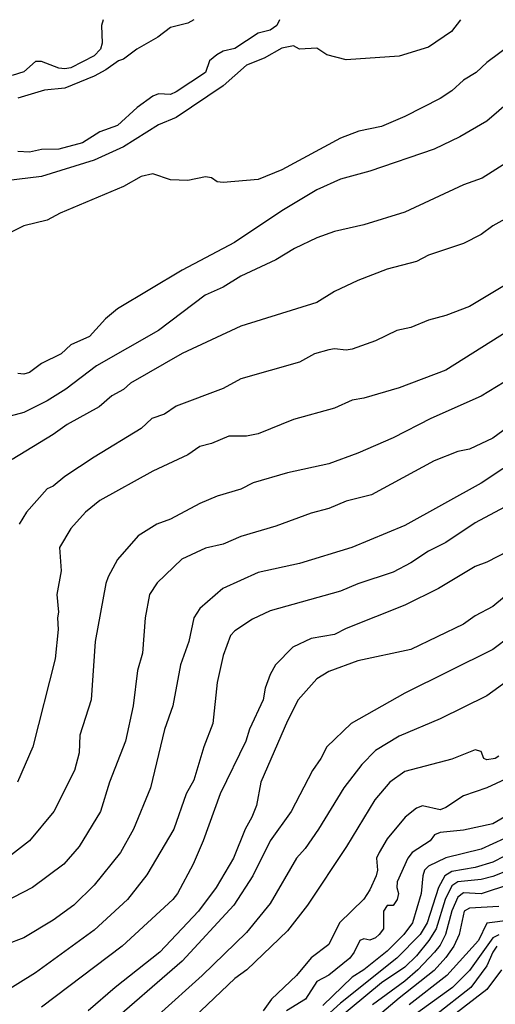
# Model space of a CAD drawing. Header units: metres. Extents: x -51132 to -49532, y -231222 to -229437.
# Tile 676 of 691: x -49979 to -49939, y -229521 to -229437. Entities that reach past the tile are written whole.
import ezdxf

# ---------------------------------------------------------------- set-up
doc = ezdxf.new("R2010")
doc.units = ezdxf.units.M
for name, color, linetype in [('CONTOUR_HALF', 8, 'Continuous'), ('CONTOUR_INDEX', 1, 'Continuous'), ('CONTOUR_INTER', 3, 'Continuous')]:
    doc.layers.add(name, color=color, linetype=linetype)

msp = doc.modelspace()

# ---------------------------------------------------------------- linework, layer by layer
at = {"layer": 'CONTOUR_HALF'}
for points, elevation in [([(-49941.835, -229436.759), (-49942.617, -229437.759), (-49944.58, -229439.106), (-49947.08, -229439.879), (-49951.58, -229440.186), (-49953.246, -229439.759), (-49954.08, -229439.181), (-49955.58, -229439.261), (-49956.08, -229438.979), (-49957.08, -229439.188), (-49958.58, -229440.029), (-49960.08, -229440.626), (-49962.08, -229442.387), (-49966.08, -229445.089), (-49967.58, -229445.728), (-49970.58, -229447.595), (-49973.08, -229448.733), (-49977.58, -229450.115), (-49981.58, -229450.598)], 82.5), ([(-49964.58, -229436.759), (-49965.08, -229437.064), (-49966.58, -229437.432), (-49967.636, -229438.259), (-49969.442, -229439.259), (-49970.58, -229440.128), (-49971.013, -229440.259), (-49972.08, -229441.04), (-49973.08, -229441.568), (-49975.58, -229442.583), (-49977.306, -229442.759), (-49979.58, -229443.442)], 83.5), ([(-49936.515, -229442.759), (-49939.58, -229445.411), (-49941.882, -229446.759), (-49944.08, -229447.81), (-49949.58, -229449.667), (-49952.08, -229450.342), (-49954.08, -229451.271), (-49957.08, -229453.064), (-49961.109, -229455.759), (-49965.58, -229458.115), (-49971.08, -229461.398), (-49972.106, -229462.259), (-49973.487, -229463.759), (-49975.08, -229464.494), (-49975.89, -229465.259), (-49977.58, -229466.076), (-49978.58, -229466.853), (-49979.08, -229466.994), (-49979.58, -229466.911)], 81.5), ([(-49936.08, -229452.663), (-49939.08, -229454.344), (-49940.08, -229455.065), (-49941.58, -229455.85), (-49944.58, -229456.834), (-49945.58, -229457.372), (-49948.08, -229458.04), (-49950.58, -229458.987), (-49952.58, -229459.931), (-49954.08, -229460.866), (-49960.58, -229462.89), (-49965.58, -229465.225), (-49969.981, -229467.759), (-49970.58, -229468.302), (-49971.58, -229468.842), (-49972.651, -229469.759), (-49975.393, -229471.259), (-49976.58, -229472.13), (-49980.08, -229474.255)], 80.5), ([(-49932.58, -229460.012), (-49943.08, -229466.652), (-49947.08, -229468.156), (-49950.08, -229469.038), (-49951.08, -229469.201), (-49952.58, -229469.873), (-49956.08, -229470.845), (-49959.08, -229472.058), (-49960.08, -229472.262), (-49961.58, -229472.273), (-49963.08, -229472.88), (-49964.08, -229473.141), (-49965.08, -229473.862), (-49968.08, -229475.249), (-49972.58, -229477.74), (-49973.816, -229478.759), (-49975.08, -229480.152), (-49976.04, -229481.759), (-49975.893, -229483.759), (-49976.273, -229485.759), (-49976.116, -229487.259), (-49976.205, -229487.759), (-49976.133, -229488.759), (-49976.411, -229491.259), (-49978.313, -229498.759), (-49979.62, -229501.759)], 79.5), ([(-49934.08, -229468.771), (-49939.08, -229472.443), (-49941.08, -229473.366), (-49942.08, -229473.584), (-49944.08, -229474.358), (-49949.439, -229477.259), (-49951.58, -229477.817), (-49953.08, -229478.434), (-49954.58, -229478.824), (-49957.58, -229479.938), (-49960.58, -229480.823), (-49962.08, -229481.476), (-49963.58, -229481.82), (-49965.605, -229482.759), (-49967.719, -229484.759), (-49968.366, -229485.759), (-49968.741, -229487.759), (-49968.967, -229490.759), (-49969.391, -229492.259), (-49969.753, -229495.259), (-49970.406, -229498.259), (-49971.76, -229501.759), (-49972.549, -229504.259), (-49974.353, -229507.259), (-49975.673, -229508.759), (-49978.346, -229510.759), (-49984.183, -229513.759)], 78.5), ([(-49938.08, -229478.313), (-49940.58, -229479.65), (-49943.08, -229481.338), (-49944.58, -229482.066), (-49946.08, -229483.065), (-49947.58, -229483.861), (-49950.58, -229484.849), (-49952.08, -229485.472), (-49958.08, -229487.148), (-49959.58, -229487.878), (-49961.08, -229488.871), (-49961.457, -229489.259), (-49962.08, -229490.965), (-49962.595, -229493.259), (-49962.969, -229496.759), (-49963.729, -229498.759), (-49964.58, -229501.595), (-49965.245, -229502.759), (-49966.296, -229505.759), (-49968.58, -229509.675), (-49970.243, -229511.759), (-49973.08, -229514.372), (-49978.08, -229518.028), (-49981.08, -229519.907)], 77.5), ([(-49938.08, -229485.961), (-49939.08, -229486.79), (-49940.58, -229487.593), (-49941.58, -229488.289), (-49946.08, -229490.448), (-49950.58, -229491.432), (-49953.08, -229492.326), (-49954.08, -229492.957), (-49955.678, -229494.759), (-49956.58, -229496.532), (-49958.854, -229501.759), (-49959.246, -229503.759), (-49959.619, -229504.759), (-49960.201, -229505.759), (-49961.205, -229508.259), (-49962.672, -229510.759), (-49964.185, -229512.759), (-49967.476, -229516.259), (-49971.273, -229519.259), (-49973.576, -229521.259)], 76.5), ([(-49935.08, -229491.135), (-49939.58, -229494.41), (-49943.58, -229496.374), (-49947.08, -229497.833), (-49949.08, -229499.062), (-49950.251, -229500.259), (-49951.797, -229502.259), (-49953.938, -229505.759), (-49955.08, -229507.416), (-49955.827, -229508.259), (-49958.08, -229512.113), (-49960.08, -229514.569), (-49963.873, -229518.259), (-49967.58, -229521.609)], 75.5), ([(-49937.58, -229501.306), (-49939.58, -229502.26), (-49941.58, -229502.924), (-49943.08, -229503.927), (-49943.58, -229504.117), (-49945.08, -229503.77), (-49945.58, -229503.969), (-49946.565, -229504.759), (-49948.08, -229506.603), (-49948.768, -229507.759), (-49949.006, -229508.259), (-49948.904, -229509.259), (-49949.017, -229509.759), (-49949.58, -229510.942), (-49950.08, -229511.739), (-49952.163, -229513.759), (-49953.08, -229515.61), (-49954.58, -229516.733), (-49955.811, -229518.259), (-49957.965, -229520.259), (-49958.68, -229521.259)], 74.5), ([(-49938.08, -229506.573), (-49940.08, -229507.49), (-49943.08, -229508.225), (-49944.58, -229508.925), (-49944.898, -229509.259), (-49945.056, -229509.759), (-49945.203, -229511.259), (-49945.932, -229513.759), (-49946.657, -229514.759), (-49948.08, -229516.166), (-49950.08, -229517.769), (-49951.08, -229518.402), (-49953.58, -229520.807)], 73.5), ([(-49937.58, -229509.201), (-49939.08, -229509.815), (-49940.08, -229510.075), (-49942.08, -229510.258), (-49942.58, -229510.593), (-49943.148, -229511.759), (-49943.926, -229514.259), (-49944.546, -229515.259), (-49945.58, -229516.559), (-49946.58, -229517.536), (-49948.58, -229518.884), (-49952.58, -229522.203)], 72.5), ([(-49938.58, -229512.354), (-49941.08, -229512.495), (-49941.518, -229512.759), (-49941.94, -229514.759), (-49942.409, -229515.759), (-49943.08, -229516.707), (-49944.08, -229517.824), (-49947.08, -229520.189), (-49952.58, -229524.83)], 71.5), ([(-49938.58, -229514.793), (-49939.08, -229515.03), (-49941.08, -229517.812), (-49942.523, -229519.259), (-49945.58, -229521.482)], 70.5), ([(-49938.356, -229517.759), (-49939.58, -229519.453), (-49942.58, -229521.746)], 69.5)]:
    msp.add_lwpolyline(points, dxfattribs=dict(at, elevation=elevation))
at = {"layer": 'CONTOUR_INDEX'}
for points, elevation in [([(-49937.79, -229459.259), (-49941.08, -229461.21), (-49943.08, -229461.976), (-49944.58, -229462.378), (-49946.08, -229463), (-49947.282, -229463.259), (-49949.08, -229464.148), (-49951.08, -229464.845), (-49951.58, -229464.942), (-49952.58, -229464.825), (-49953.08, -229464.899), (-49954.29, -229465.259), (-49955.58, -229465.968), (-49960.58, -229467.365), (-49962.08, -229468.191), (-49966.08, -229469.713), (-49967.08, -229470.392), (-49968.16, -229470.759), (-49969.08, -229471.625), (-49973.08, -229474.046), (-49975.58, -229475.7), (-49976.58, -229476.521), (-49977.088, -229476.759), (-49978.837, -229478.759), (-49979.472, -229479.759)], 80), ([(-49938.58, -229499.555), (-49938.888, -229499.759), (-49939.58, -229499.864), (-49939.851, -229499.759), (-49940.08, -229499.143), (-49940.58, -229499.023), (-49942.58, -229499.795), (-49946.58, -229500.849), (-49947.851, -229501.759), (-49949.141, -229503.259), (-49951.565, -229507.259), (-49954.889, -229512.259), (-49956.58, -229514.438), (-49960.061, -229517.759), (-49961.08, -229518.5), (-49964.58, -229521.821)], 75), ([(-49938.742, -229515.759), (-49939.092, -229516.259), (-49939.58, -229517.426), (-49940.944, -229519.259), (-49950.08, -229526.428)], 70)]:
    msp.add_lwpolyline(points, dxfattribs=dict(at, elevation=elevation))
at = {"layer": 'CONTOUR_INTER'}
for points, elevation in [([(-49972.316, -229436.759), (-49972.439, -229437.259), (-49972.382, -229438.759), (-49972.538, -229439.259), (-49973.08, -229439.831), (-49975.08, -229440.862), (-49975.58, -229440.959), (-49976.08, -229440.896), (-49977.58, -229440.33), (-49978.08, -229440.312), (-49979.08, -229441.206), (-49980.08, -229441.531)], 84), ([(-49957.27, -229436.759), (-49957.489, -229437.259), (-49958.08, -229437.654), (-49959.08, -229437.912), (-49961.08, -229439.229), (-49962.08, -229439.434), (-49962.61, -229439.759), (-49963.245, -229440.259), (-49963.58, -229441.268), (-49966.08, -229442.922), (-49966.58, -229443.148), (-49967.58, -229443.072), (-49968.08, -229443.266), (-49969.4, -229444.259), (-49971.08, -229445.778), (-49972.58, -229446.316), (-49974.08, -229447.247), (-49976.08, -229447.788), (-49977.58, -229447.831), (-49978.58, -229448.054), (-49979.58, -229447.986)], 83), ([(-49937.39, -229438.759), (-49939.58, -229440.419), (-49940.494, -229441.259), (-49941.58, -229441.913), (-49942.58, -229442.814), (-49943.58, -229443.472), (-49946.58, -229445.001), (-49948.58, -229445.868), (-49950.5, -229446.259), (-49952.08, -229446.864), (-49957.08, -229449.546), (-49959.08, -229450.381), (-49962.08, -229450.641), (-49962.58, -229450.57), (-49963.08, -229450.243), (-49963.58, -229450.157), (-49965.08, -229450.466), (-49966.58, -229450.412), (-49968.08, -229449.902), (-49969.08, -229450.135), (-49970.58, -229450.977), (-49975.973, -229453.259), (-49977.08, -229453.846), (-49979.08, -229454.342), (-49981.58, -229455.552)], 82), ([(-49936.82, -229448.259), (-49939.996, -229450.259), (-49941.58, -229450.833), (-49946.58, -229453.171), (-49950.08, -229454.235), (-49952.58, -229454.813), (-49954.08, -229455.344), (-49955.98, -229456.259), (-49957.58, -229457.225), (-49960.58, -229458.634), (-49962.08, -229459.568), (-49963.623, -229460.259), (-49967.58, -229463.259), (-49972.881, -229466.259), (-49975.479, -229468.259), (-49977.08, -229469.265), (-49979.08, -229470.251), (-49981.08, -229470.798)], 81), ([(-49937.476, -229467.259), (-49940.08, -229468.843), (-49944.383, -229470.759), (-49947.58, -229472.421), (-49950.58, -229473.718), (-49953.08, -229474.616), (-49956.58, -229475.399), (-49959.526, -229476.259), (-49960.58, -229476.782), (-49962.58, -229477.374), (-49964.08, -229478.011), (-49966.58, -229479.333), (-49967.733, -229479.759), (-49969.337, -229480.759), (-49971.08, -229482.785), (-49971.896, -229484.259), (-49972.08, -229484.835), (-49972.989, -229489.759), (-49973.319, -229494.759), (-49974.293, -229497.759), (-49974.355, -229499.259), (-49974.768, -229500.759), (-49976.506, -229504.259), (-49978.589, -229506.759), (-49981.191, -229508.759)], 79), ([(-49936.296, -229473.759), (-49940.08, -229476.27), (-49946.58, -229479.892), (-49951.1, -229481.759), (-49955.58, -229483.109), (-49959.08, -229483.884), (-49962.101, -229485.259), (-49964.08, -229486.972), (-49964.581, -229487.759), (-49965.001, -229489.759), (-49965.727, -229491.759), (-49966.372, -229495.259), (-49967.08, -229497.286), (-49968.286, -229502.259), (-49969.712, -229505.759), (-49970.834, -229507.759), (-49973.08, -229510.548), (-49974.811, -229512.259), (-49976.58, -229513.524), (-49979.08, -229515.033), (-49980.58, -229515.593)], 78), ([(-49935.08, -229480.688), (-49939.58, -229483.01), (-49940.58, -229483.385), (-49943.708, -229485.259), (-49946.58, -229486.681), (-49951.58, -229488.671), (-49952.58, -229489.178), (-49954.58, -229489.512), (-49956.129, -229490.259), (-49957.611, -229491.759), (-49958.08, -229492.579), (-49958.492, -229493.759), (-49958.654, -229494.759), (-49959.833, -229497.259), (-49960.139, -229498.259), (-49962.32, -229502.759), (-49963.77, -229506.759), (-49964.635, -229508.759), (-49965.978, -229511.259), (-49966.37, -229511.759), (-49970.694, -229515.759), (-49977.58, -229520.935)], 77), ([(-49937.58, -229489.331), (-49939.08, -229490.467), (-49946.58, -229494.181), (-49951.154, -229496.759), (-49953.239, -229498.759), (-49953.742, -229499.759), (-49954.453, -229500.759), (-49956.29, -229504.259), (-49958.08, -229506.77), (-49959.535, -229509.759), (-49961.18, -229512.259), (-49965.58, -229517.04), (-49972.191, -229522.759)], 76), ([(-49937.58, -229504.446), (-49939.08, -229505.322), (-49941.58, -229505.845), (-49943.58, -229506.07), (-49944.063, -229506.259), (-49944.432, -229506.759), (-49945.95, -229507.759), (-49946.333, -229508.259), (-49947.238, -229510.259), (-49947.28, -229510.759), (-49947.13, -229511.259), (-49947.238, -229511.759), (-49947.58, -229512.285), (-49948.08, -229512.268), (-49948.406, -229512.759), (-49948.419, -229514.259), (-49948.784, -229514.759), (-49949.08, -229515.045), (-49949.58, -229515.239), (-49950.08, -229515.114), (-49950.422, -229515.259), (-49950.894, -229516.259), (-49951.281, -229516.759), (-49953.08, -229518.219), (-49954.08, -229518.75), (-49955.052, -229520.259), (-49956.664, -229521.259)], 74), ([(-49937.08, -229507.567), (-49939.08, -229508.588), (-49940.58, -229509.037), (-49942.58, -229509.386), (-49943.189, -229509.759), (-49943.723, -229510.759), (-49944.671, -229513.759), (-49945.278, -229514.759), (-49947.263, -229516.759), (-49952.08, -229520.597), (-49953.58, -229521.982)], 73), ([(-49937.58, -229510.454), (-49940.08, -229511.278), (-49941.58, -229511.207), (-49942.08, -229511.56), (-49942.58, -229512.722), (-49943.104, -229514.759), (-49943.58, -229515.677), (-49944.046, -229516.259), (-49945.466, -229517.759), (-49946.58, -229518.727), (-49949.339, -229520.759)], 72), ([(-49937.58, -229513.534), (-49939.58, -229513.793), (-49940.307, -229515.259), (-49943.007, -229518.259), (-49946.204, -229520.759)], 71)]:
    msp.add_lwpolyline(points, dxfattribs=dict(at, elevation=elevation))

doc.saveas('drawing.dxf')
